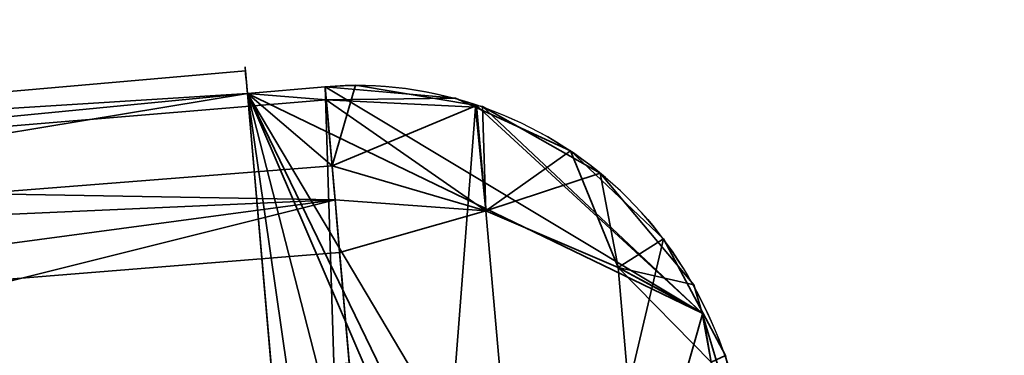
# Model space of a CAD drawing. Header units: millimetres. Extents: x -603 to 3703, y -115 to 193.
# Tile 822 of 1056: x 1978.62 to 1984.92, y -14.39 to -12.24. Entities that reach past the tile are written whole.
import ezdxf

# ---------------------------------------------------------------- set-up
doc = ezdxf.new("R2010")
doc.units = ezdxf.units.MM
doc.layers.add('152', color=7, linetype='Continuous', true_color=0xffffff)

# ---------------------------------------------------------------- blocks, each defined once
blk = doc.blocks.new('UG_SURFACE_002')
at = {"layer": '152', "color": 252, "linetype": 'Continuous', "lineweight": 35}
for points in [[(2165, -18, 2212.25), (2165, 174.4, 2212.25), (835, 174.4, 2212.25), (835, -18, 2212.25)], [(985, -18, 2062.2499), (985, 174.4, 2062.2499), (2015.0001, 174.4, 2062.2499), (2015.0001, -18, 2062.2499)]]:
    blk.add_3dface(points, dxfattribs=at)
blk = doc.blocks.new('UG_SURFACE_199')
at = {"layer": '152', "color": 35, "linetype": 'Continuous', "lineweight": 35}
for points in [[(1974.1832, -13.0793, 140.5139), (1980.0608, -12.5651, 140.5139), (1980.0735, -12.7102, 139.75)], [(1980.0735, -12.7102, 142.25), (1980.0608, -12.5651, 140.5139), (1974.1832, -13.0793, 140.5139)], [(1974.1832, -13.0793, 1871.514), (1980.0608, -12.5651, 1871.514), (1980.0735, -12.7102, 1870.75)], [(1980.0735, -12.7102, 1873.25), (1980.0608, -12.5651, 1871.514), (1974.1832, -13.0793, 1871.514)], [(1974.1832, -13.0793, 1294.5139), (1980.0608, -12.5651, 1294.5139), (1980.0735, -12.7102, 1293.75)], [(1980.0735, -12.7102, 1296.25), (1980.0608, -12.5651, 1294.5139), (1974.1832, -13.0793, 1294.5139)], [(1974.1832, -13.0793, 717.5139), (1980.0608, -12.5651, 717.5139), (1980.0735, -12.7102, 716.75)], [(1980.0735, -12.7102, 719.25), (1980.0608, -12.5651, 717.5139), (1974.1832, -13.0793, 717.5139)], [(1980.0608, -12.5651, 140.5139), (1980.0735, -12.7102, 142.25), (1980.8542, -21.6338, 142.25), (1980.8669, -21.779, 140.5139)], [(1980.8669, -21.779, 140.5139), (1980.8542, -21.6338, 139.75), (1980.0735, -12.7102, 139.75), (1980.0608, -12.5651, 140.5139)], [(1980.0608, -12.5651, 1871.514), (1980.0735, -12.7102, 1873.25), (1980.8542, -21.6338, 1873.25), (1980.8669, -21.779, 1871.514)], [(1980.8669, -21.779, 1871.514), (1980.8542, -21.6338, 1870.75), (1980.0735, -12.7102, 1870.75), (1980.0608, -12.5651, 1871.514)], [(1980.0608, -12.5651, 1294.5139), (1980.0735, -12.7102, 1296.25), (1980.8542, -21.6338, 1296.25), (1980.8669, -21.779, 1294.5139)], [(1980.8669, -21.779, 1294.5139), (1980.8542, -21.6338, 1293.75), (1980.0735, -12.7102, 1293.75), (1980.0608, -12.5651, 1294.5139)], [(1980.0608, -12.5651, 717.5139), (1980.0735, -12.7102, 719.25), (1980.8542, -21.6338, 719.25), (1980.8669, -21.779, 717.5139)], [(1980.8669, -21.779, 717.5139), (1980.8542, -21.6338, 716.75), (1980.0735, -12.7102, 716.75), (1980.0608, -12.5651, 717.5139)], [(1980.5789, -12.7506, 142.4234), (1980.5716, -12.6666, 142.25), (1980.0735, -12.7102, 142.25)], [(1980.0735, -12.7102, 139.75), (1980.5716, -12.6666, 139.75), (1980.616, -13.1734, 138.7026)], [(1980.5716, -12.6666, 139.75), (1980.0735, -12.7102, 139.75), (1982.9869, -14.1183, 139.75)], [(1980.8542, -21.6338, 142.25), (1980.0735, -12.7102, 142.25), (1980.5716, -12.6666, 142.25)], [(1980.5789, -12.7506, 1873.4235), (1980.5716, -12.6666, 1873.25), (1980.0735, -12.7102, 1873.25)], [(1980.0735, -12.7102, 1870.75), (1980.5716, -12.6666, 1870.75), (1980.616, -13.1734, 1869.7026)], [(1980.5716, -12.6666, 1870.75), (1980.0735, -12.7102, 1870.75), (1982.9869, -14.1183, 1870.75)], [(1980.8542, -21.6338, 1873.25), (1980.0735, -12.7102, 1873.25), (1980.5716, -12.6666, 1873.25)], [(1980.5789, -12.7506, 1296.4234), (1980.5716, -12.6666, 1296.25), (1980.0735, -12.7102, 1296.25)], [(1980.0735, -12.7102, 1293.75), (1980.5716, -12.6666, 1293.75), (1980.616, -13.1734, 1292.7027)], [(1980.5716, -12.6666, 1293.75), (1980.0735, -12.7102, 1293.75), (1982.9869, -14.1183, 1293.75)], [(1980.8542, -21.6338, 1296.25), (1980.0735, -12.7102, 1296.25), (1980.5716, -12.6666, 1296.25)], [(1980.5789, -12.7506, 719.4234), (1980.5716, -12.6666, 719.25), (1980.0735, -12.7102, 719.25)], [(1980.0735, -12.7102, 716.75), (1980.5716, -12.6666, 716.75), (1980.616, -13.1734, 715.7026)], [(1980.5716, -12.6666, 716.75), (1980.0735, -12.7102, 716.75), (1982.9869, -14.1183, 716.75)], [(1980.8542, -21.6338, 719.25), (1980.0735, -12.7102, 719.25), (1980.5716, -12.6666, 719.25)], [(1982.9869, -14.1183, 139.75), (1981.5409, -12.7869, 139.75), (1980.7651, -12.6575, 139.75), (1980.5716, -12.6666, 139.75)], [(1980.616, -13.1734, 138.7026), (1980.5716, -12.6666, 139.75), (1980.7651, -12.6575, 139.75)], [(1982.9869, -14.1183, 1870.75), (1981.5409, -12.7869, 1870.75), (1980.7651, -12.6575, 1870.75), (1980.5716, -12.6666, 1870.75)], [(1980.616, -13.1734, 1869.7026), (1980.5716, -12.6666, 1870.75), (1980.7651, -12.6575, 1870.75)], [(1982.9869, -14.1183, 1293.75), (1981.5409, -12.7869, 1293.75), (1980.7651, -12.6575, 1293.75), (1980.5716, -12.6666, 1293.75)], [(1980.616, -13.1734, 1292.7027), (1980.5716, -12.6666, 1293.75), (1980.7651, -12.6575, 1293.75)], [(1982.9869, -14.1183, 716.75), (1981.5409, -12.7869, 716.75), (1980.7651, -12.6575, 716.75), (1980.5716, -12.6666, 716.75)], [(1980.616, -13.1734, 715.7026), (1980.5716, -12.6666, 716.75), (1980.7651, -12.6575, 716.75)], [(1980.5716, -12.6666, 142.25), (1981.4067, -12.7399, 142.25), (1981.5346, -12.7984, 142.25), (1980.8542, -21.6338, 142.25)], [(1981.4067, -12.7399, 142.25), (1980.5716, -12.6666, 142.25), (1980.5789, -12.7506, 142.4234)], [(1980.5716, -12.6666, 1873.25), (1981.4067, -12.7399, 1873.25), (1981.5346, -12.7984, 1873.25), (1980.8542, -21.6338, 1873.25)], [(1981.4067, -12.7399, 1873.25), (1980.5716, -12.6666, 1873.25), (1980.5789, -12.7506, 1873.4235)], [(1980.5716, -12.6666, 1296.25), (1981.4067, -12.7399, 1296.25), (1981.5346, -12.7984, 1296.25), (1980.8542, -21.6338, 1296.25)], [(1981.4067, -12.7399, 1296.25), (1980.5716, -12.6666, 1296.25), (1980.5789, -12.7506, 1296.4234)], [(1980.5716, -12.6666, 719.25), (1981.4067, -12.7399, 719.25), (1981.5346, -12.7984, 719.25), (1980.8542, -21.6338, 719.25)], [(1981.4067, -12.7399, 719.25), (1980.5716, -12.6666, 719.25), (1980.5789, -12.7506, 719.4234)], [(1980.616, -13.1734, 138.7026), (1980.7651, -12.6575, 139.75), (1981.5409, -12.7869, 139.75)], [(1980.616, -13.1734, 1869.7026), (1980.7651, -12.6575, 1870.75), (1981.5409, -12.7869, 1870.75)], [(1980.616, -13.1734, 1292.7027), (1980.7651, -12.6575, 1293.75), (1981.5409, -12.7869, 1293.75)], [(1980.616, -13.1734, 715.7026), (1980.7651, -12.6575, 716.75), (1981.5409, -12.7869, 716.75)], [(1974.1832, -13.0793, 140.5139), (1974.2008, -13.2807, 142.4369), (1980.0735, -12.7102, 142.25)], [(1980.0735, -12.7102, 139.75), (1974.2353, -13.6745, 138.675), (1974.1832, -13.0793, 140.5139)], [(1974.1832, -13.0793, 1871.514), (1974.2008, -13.2807, 1873.4369), (1980.0735, -12.7102, 1873.25)], [(1980.0735, -12.7102, 1870.75), (1974.2353, -13.6745, 1869.675), (1974.1832, -13.0793, 1871.514)], [(1974.1832, -13.0793, 1294.5139), (1974.2008, -13.2807, 1296.4369), (1980.0735, -12.7102, 1296.25)], [(1980.0735, -12.7102, 1293.75), (1974.2353, -13.6745, 1292.675), (1974.1832, -13.0793, 1294.5139)], [(1974.1832, -13.0793, 717.5139), (1974.2008, -13.2807, 719.4369), (1980.0735, -12.7102, 719.25)], [(1980.0735, -12.7102, 716.75), (1974.2353, -13.6745, 715.675), (1974.1832, -13.0793, 717.5139)], [(1980.0735, -12.7102, 142.25), (1974.2008, -13.2807, 142.4369), (1980.5789, -12.7506, 142.4234)], [(1980.0735, -12.7102, 1873.25), (1974.2008, -13.2807, 1873.4369), (1980.5789, -12.7506, 1873.4235)], [(1980.0735, -12.7102, 1296.25), (1974.2008, -13.2807, 1296.4369), (1980.5789, -12.7506, 1296.4234)], [(1980.0735, -12.7102, 719.25), (1974.2008, -13.2807, 719.4369), (1980.5789, -12.7506, 719.4234)], [(1980.616, -13.1734, 138.7026), (1974.2353, -13.6745, 138.675), (1980.0735, -12.7102, 139.75)], [(1980.616, -13.1734, 1869.7026), (1974.2353, -13.6745, 1869.675), (1980.0735, -12.7102, 1870.75)], [(1980.616, -13.1734, 1292.7027), (1974.2353, -13.6745, 1292.675), (1980.0735, -12.7102, 1293.75)], [(1980.616, -13.1734, 715.7026), (1974.2353, -13.6745, 715.675), (1980.0735, -12.7102, 716.75)], [(1980.0735, -12.7102, 139.75), (1983.4839, -19.7427, 139.75), (1983.5795, -19.4497, 139.75), (1983.6049, -18.6532, 139.75)], [(1980.0735, -12.7102, 139.75), (1982.2779, -21.2932, 139.75), (1982.829, -20.9134, 139.75), (1983.3169, -20.254, 139.75)], [(1983.3169, -20.254, 139.75), (1983.4839, -19.7427, 139.75), (1980.0735, -12.7102, 139.75)], [(1980.0735, -12.7102, 139.75), (1980.8542, -21.6338, 139.75), (1981.3523, -21.5902, 139.75)], [(1981.3523, -21.5902, 139.75), (1982.162, -21.3731, 139.75), (1982.2779, -21.2932, 139.75), (1980.0735, -12.7102, 139.75)], [(1983.6049, -18.6532, 139.75), (1983.3, -15.1679, 139.75), (1982.9869, -14.1183, 139.75), (1980.0735, -12.7102, 139.75)], [(1980.0735, -12.7102, 1870.75), (1982.2779, -21.2932, 1870.75), (1982.829, -20.9134, 1870.75), (1983.3169, -20.254, 1870.75)], [(1980.0735, -12.7102, 1870.75), (1980.8542, -21.6338, 1870.75), (1981.3523, -21.5902, 1870.75)], [(1980.0735, -12.7102, 1870.75), (1983.4839, -19.7427, 1870.75), (1983.5795, -19.4497, 1870.75), (1983.6049, -18.6532, 1870.75)], [(1981.3523, -21.5902, 1870.75), (1982.162, -21.3731, 1870.75), (1982.2779, -21.2932, 1870.75), (1980.0735, -12.7102, 1870.75)], [(1983.3169, -20.254, 1870.75), (1983.4839, -19.7427, 1870.75), (1980.0735, -12.7102, 1870.75)], [(1983.6049, -18.6532, 1870.75), (1983.3, -15.1679, 1870.75), (1982.9869, -14.1183, 1870.75), (1980.0735, -12.7102, 1870.75)], [(1980.0735, -12.7102, 1293.75), (1982.2779, -21.2932, 1293.75), (1982.829, -20.9134, 1293.75), (1983.3169, -20.254, 1293.75)], [(1980.0735, -12.7102, 1293.75), (1980.8542, -21.6338, 1293.75), (1981.3523, -21.5902, 1293.75)], [(1980.0735, -12.7102, 1293.75), (1983.4839, -19.7427, 1293.75), (1983.5795, -19.4497, 1293.75), (1983.6049, -18.6532, 1293.75)], [(1981.3523, -21.5902, 1293.75), (1982.162, -21.3731, 1293.75), (1982.2779, -21.2932, 1293.75), (1980.0735, -12.7102, 1293.75)], [(1983.3169, -20.254, 1293.75), (1983.4839, -19.7427, 1293.75), (1980.0735, -12.7102, 1293.75)], [(1983.6049, -18.6532, 1293.75), (1983.3, -15.1679, 1293.75), (1982.9869, -14.1183, 1293.75), (1980.0735, -12.7102, 1293.75)], [(1980.0735, -12.7102, 716.75), (1982.2779, -21.2932, 716.75), (1982.829, -20.9134, 716.75), (1983.3169, -20.254, 716.75)], [(1980.0735, -12.7102, 716.75), (1980.8542, -21.6338, 716.75), (1981.3523, -21.5902, 716.75)], [(1980.0735, -12.7102, 716.75), (1983.4839, -19.7427, 716.75), (1983.5795, -19.4497, 716.75), (1983.6049, -18.6532, 716.75)], [(1981.3523, -21.5902, 716.75), (1982.162, -21.3731, 716.75), (1982.2779, -21.2932, 716.75), (1980.0735, -12.7102, 716.75)], [(1983.3169, -20.254, 716.75), (1983.4839, -19.7427, 716.75), (1980.0735, -12.7102, 716.75)], [(1983.6049, -18.6532, 716.75), (1983.3, -15.1679, 716.75), (1982.9869, -14.1183, 716.75), (1980.0735, -12.7102, 716.75)], [(1980.6349, -13.3911, 143.7473), (1980.5789, -12.7506, 142.4234), (1974.2008, -13.2807, 142.4369)], [(1980.6349, -13.3911, 1874.7473), (1980.5789, -12.7506, 1873.4235), (1974.2008, -13.2807, 1873.4369)], [(1980.6349, -13.3911, 1297.7473), (1980.5789, -12.7506, 1296.4234), (1974.2008, -13.2807, 1296.4369)], [(1980.6349, -13.3911, 720.7473), (1980.5789, -12.7506, 719.4234), (1974.2008, -13.2807, 719.4369)], [(1980.5789, -12.7506, 142.4234), (1981.5346, -12.7984, 142.25), (1981.4067, -12.7399, 142.25)], [(1980.5789, -12.7506, 1873.4235), (1981.5346, -12.7984, 1873.25), (1981.4067, -12.7399, 1873.25)], [(1980.5789, -12.7506, 1296.4234), (1981.5346, -12.7984, 1296.25), (1981.4067, -12.7399, 1296.25)], [(1980.5789, -12.7506, 719.4234), (1981.5346, -12.7984, 719.25), (1981.4067, -12.7399, 719.25)], [(1981.6015, -13.4606, 143.6349), (1981.5346, -12.7984, 142.25), (1980.5789, -12.7506, 142.4234)], [(1980.5789, -12.7506, 142.4234), (1980.6349, -13.3911, 143.7473), (1981.6015, -13.4606, 143.6349)], [(1981.6015, -13.4606, 1874.6349), (1981.5346, -12.7984, 1873.25), (1980.5789, -12.7506, 1873.4235)], [(1980.5789, -12.7506, 1873.4235), (1980.6349, -13.3911, 1874.7473), (1981.6015, -13.4606, 1874.6349)], [(1981.6015, -13.4606, 1297.6348), (1981.5346, -12.7984, 1296.25), (1980.5789, -12.7506, 1296.4234)], [(1980.5789, -12.7506, 1296.4234), (1980.6349, -13.3911, 1297.7473), (1981.6015, -13.4606, 1297.6348)], [(1981.6015, -13.4606, 720.6349), (1981.5346, -12.7984, 719.25), (1980.5789, -12.7506, 719.4234)], [(1980.5789, -12.7506, 719.4234), (1980.6349, -13.3911, 720.7473), (1981.6015, -13.4606, 720.6349)], [(1981.5409, -12.7869, 139.75), (1981.6015, -13.4606, 138.3651), (1980.616, -13.1734, 138.7026)], [(1981.5409, -12.7869, 1870.75), (1981.6015, -13.4606, 1869.3651), (1980.616, -13.1734, 1869.7026)], [(1981.5409, -12.7869, 1293.75), (1981.6015, -13.4606, 1292.3651), (1980.616, -13.1734, 1292.7027)], [(1981.5409, -12.7869, 716.75), (1981.6015, -13.4606, 715.3651), (1980.616, -13.1734, 715.7026)], [(1980.8542, -21.6338, 142.25), (1981.5346, -12.7984, 142.25), (1982.1434, -13.0768, 142.25), (1982.7384, -13.6414, 142.25)], [(1980.8542, -21.6338, 1873.25), (1981.5346, -12.7984, 1873.25), (1982.1434, -13.0768, 1873.25), (1982.7384, -13.6414, 1873.25)], [(1980.8542, -21.6338, 1296.25), (1981.5346, -12.7984, 1296.25), (1982.1434, -13.0768, 1296.25), (1982.7384, -13.6414, 1296.25)], [(1980.8542, -21.6338, 719.25), (1981.5346, -12.7984, 719.25), (1982.1434, -13.0768, 719.25), (1982.7384, -13.6414, 719.25)], [(1982.1434, -13.0768, 142.25), (1981.5346, -12.7984, 142.25), (1981.6015, -13.4606, 143.6349)], [(1982.1434, -13.0768, 1873.25), (1981.5346, -12.7984, 1873.25), (1981.6015, -13.4606, 1874.6349)], [(1982.1434, -13.0768, 1296.25), (1981.5346, -12.7984, 1296.25), (1981.6015, -13.4606, 1297.6348)], [(1982.1434, -13.0768, 719.25), (1981.5346, -12.7984, 719.25), (1981.6015, -13.4606, 720.6349)], [(1981.5803, -12.7935, 139.75), (1981.5409, -12.7869, 139.75), (1982.9869, -14.1183, 139.75)], [(1981.6015, -13.4606, 138.3651), (1981.5409, -12.7869, 139.75), (1981.5803, -12.7935, 139.75)], [(1981.5803, -12.7935, 1870.75), (1981.5409, -12.7869, 1870.75), (1982.9869, -14.1183, 1870.75)], [(1981.6015, -13.4606, 1869.3651), (1981.5409, -12.7869, 1870.75), (1981.5803, -12.7935, 1870.75)], [(1981.5803, -12.7935, 1293.75), (1981.5409, -12.7869, 1293.75), (1982.9869, -14.1183, 1293.75)], [(1981.6015, -13.4606, 1292.3651), (1981.5409, -12.7869, 1293.75), (1981.5803, -12.7935, 1293.75)], [(1981.5803, -12.7935, 716.75), (1981.5409, -12.7869, 716.75), (1982.9869, -14.1183, 716.75)], [(1981.6015, -13.4606, 715.3651), (1981.5409, -12.7869, 716.75), (1981.5803, -12.7935, 716.75)], [(1982.9869, -14.1183, 139.75), (1982.9327, -13.9368, 139.75), (1982.3339, -13.2195, 139.75), (1981.5803, -12.7935, 139.75)], [(1981.6015, -13.4606, 138.3651), (1981.5803, -12.7935, 139.75), (1982.3339, -13.2195, 139.75)], [(1982.9869, -14.1183, 1870.75), (1982.9327, -13.9368, 1870.75), (1982.3339, -13.2195, 1870.75), (1981.5803, -12.7935, 1870.75)], [(1981.6015, -13.4606, 1869.3651), (1981.5803, -12.7935, 1870.75), (1982.3339, -13.2195, 1870.75)], [(1982.9869, -14.1183, 1293.75), (1982.9327, -13.9368, 1293.75), (1982.3339, -13.2195, 1293.75), (1981.5803, -12.7935, 1293.75)], [(1981.6015, -13.4606, 1292.3651), (1981.5803, -12.7935, 1293.75), (1982.3339, -13.2195, 1293.75)], [(1982.9869, -14.1183, 716.75), (1982.9327, -13.9368, 716.75), (1982.3339, -13.2195, 716.75), (1981.5803, -12.7935, 716.75)], [(1981.6015, -13.4606, 715.3651), (1981.5803, -12.7935, 716.75), (1982.3339, -13.2195, 716.75)], [(1981.6015, -13.4606, 143.6349), (1982.4475, -13.8255, 143.3147), (1982.1434, -13.0768, 142.25)], [(1981.6015, -13.4606, 1874.6349), (1982.4475, -13.8255, 1874.3147), (1982.1434, -13.0768, 1873.25)], [(1981.6015, -13.4606, 1297.6348), (1982.4475, -13.8255, 1297.3146), (1982.1434, -13.0768, 1296.25)], [(1981.6015, -13.4606, 720.6349), (1982.4475, -13.8255, 720.3147), (1982.1434, -13.0768, 719.25)], [(1982.7384, -13.6414, 142.25), (1982.1434, -13.0768, 142.25), (1982.4475, -13.8255, 143.3147)], [(1982.7384, -13.6414, 1873.25), (1982.1434, -13.0768, 1873.25), (1982.4475, -13.8255, 1874.3147)], [(1982.7384, -13.6414, 1296.25), (1982.1434, -13.0768, 1296.25), (1982.4475, -13.8255, 1297.3146)], [(1982.7384, -13.6414, 719.25), (1982.1434, -13.0768, 719.25), (1982.4475, -13.8255, 720.3147)], [(1974.2353, -13.6745, 138.675), (1980.616, -13.1734, 138.7026), (1980.6349, -13.3911, 138.2527)], [(1974.2353, -13.6745, 1869.675), (1980.616, -13.1734, 1869.7026), (1980.6349, -13.3911, 1869.2527)], [(1974.2353, -13.6745, 1292.675), (1980.616, -13.1734, 1292.7027), (1980.6349, -13.3911, 1292.2527)], [(1974.2353, -13.6745, 715.675), (1980.616, -13.1734, 715.7026), (1980.6349, -13.3911, 715.2527)], [(1981.6015, -13.4606, 138.3651), (1980.6349, -13.3911, 138.2527), (1980.616, -13.1734, 138.7026)], [(1981.6015, -13.4606, 1869.3651), (1980.6349, -13.3911, 1869.2527), (1980.616, -13.1734, 1869.7026)], [(1981.6015, -13.4606, 1292.3651), (1980.6349, -13.3911, 1292.2527), (1980.616, -13.1734, 1292.7027)], [(1981.6015, -13.4606, 715.3651), (1980.6349, -13.3911, 715.2527), (1980.616, -13.1734, 715.7026)], [(1982.3339, -13.2195, 139.75), (1982.4475, -13.8255, 138.6853), (1981.6015, -13.4606, 138.3651)], [(1982.3339, -13.2195, 1870.75), (1982.4475, -13.8255, 1869.6853), (1981.6015, -13.4606, 1869.3651)], [(1982.3339, -13.2195, 1293.75), (1982.4475, -13.8255, 1292.6853), (1981.6015, -13.4606, 1292.3651)], [(1982.3339, -13.2195, 716.75), (1982.4475, -13.8255, 715.6853), (1981.6015, -13.4606, 715.3651)], [(1982.4475, -13.8255, 138.6853), (1982.3339, -13.2195, 139.75), (1982.9327, -13.9368, 139.75)], [(1982.4475, -13.8255, 1869.6853), (1982.3339, -13.2195, 1870.75), (1982.9327, -13.9368, 1870.75)], [(1982.4475, -13.8255, 1292.6853), (1982.3339, -13.2195, 1293.75), (1982.9327, -13.9368, 1293.75)], [(1982.4475, -13.8255, 715.6853), (1982.3339, -13.2195, 716.75), (1982.9327, -13.9368, 716.75)], [(1974.2008, -13.2807, 142.4369), (1974.2851, -14.2438, 144.1115), (1980.6349, -13.3911, 143.7473)], [(1974.2008, -13.2807, 1873.4369), (1974.2851, -14.2438, 1875.1115), (1980.6349, -13.3911, 1874.7473)], [(1974.2008, -13.2807, 1296.4369), (1974.2851, -14.2438, 1298.1114), (1980.6349, -13.3911, 1297.7473)], [(1974.2008, -13.2807, 719.4369), (1974.2851, -14.2438, 721.1115), (1980.6349, -13.3911, 720.7473)], [(1974.3481, -14.9634, 137.2381), (1974.2353, -13.6745, 138.675), (1980.6349, -13.3911, 138.2527)], [(1974.3481, -14.9634, 1868.2381), (1974.2353, -13.6745, 1869.675), (1980.6349, -13.3911, 1869.2527)], [(1974.3481, -14.9634, 1291.2381), (1974.2353, -13.6745, 1292.675), (1980.6349, -13.3911, 1292.2527)], [(1974.3481, -14.9634, 714.238), (1974.2353, -13.6745, 715.675), (1980.6349, -13.3911, 715.2527)], [(1974.2851, -14.2438, 144.1115), (1980.6646, -13.7296, 144.0645), (1980.6349, -13.3911, 143.7473)], [(1974.2851, -14.2438, 1875.1115), (1980.6646, -13.7296, 1875.0645), (1980.6349, -13.3911, 1874.7473)], [(1974.2851, -14.2438, 1298.1114), (1980.6646, -13.7296, 1298.0645), (1980.6349, -13.3911, 1297.7473)], [(1974.2851, -14.2438, 721.1115), (1980.6646, -13.7296, 721.0645), (1980.6349, -13.3911, 720.7473)], [(1980.6349, -13.3911, 138.2527), (1980.7265, -14.4374, 137.2723), (1974.3481, -14.9634, 137.2381)], [(1980.6349, -13.3911, 1869.2527), (1980.7265, -14.4374, 1868.2723), (1974.3481, -14.9634, 1868.2381)], [(1980.6349, -13.3911, 1292.2527), (1980.7265, -14.4374, 1291.2723), (1974.3481, -14.9634, 1291.2381)], [(1980.6349, -13.3911, 715.2527), (1980.7265, -14.4374, 714.2723), (1974.3481, -14.9634, 714.238)], [(1980.7265, -14.4374, 137.2723), (1980.6349, -13.3911, 138.2527), (1981.6015, -13.4606, 138.3651), (1981.7075, -14.673, 137.2292)], [(1981.6015, -13.4606, 143.6349), (1980.6349, -13.3911, 143.7473), (1980.6646, -13.7296, 144.0645)], [(1980.7265, -14.4374, 1868.2723), (1980.6349, -13.3911, 1869.2527), (1981.6015, -13.4606, 1869.3651), (1981.7075, -14.673, 1868.2292)], [(1981.6015, -13.4606, 1874.6349), (1980.6349, -13.3911, 1874.7473), (1980.6646, -13.7296, 1875.0645)], [(1980.7265, -14.4374, 1291.2723), (1980.6349, -13.3911, 1292.2527), (1981.6015, -13.4606, 1292.3651), (1981.7075, -14.673, 1291.2291)], [(1981.6015, -13.4606, 1297.6348), (1980.6349, -13.3911, 1297.7473), (1980.6646, -13.7296, 1298.0645)], [(1980.7265, -14.4374, 714.2723), (1980.6349, -13.3911, 715.2527), (1981.6015, -13.4606, 715.3651), (1981.7075, -14.673, 714.2292)], [(1981.6015, -13.4606, 720.6349), (1980.6349, -13.3911, 720.7473), (1980.6646, -13.7296, 721.0645)], [(1980.6646, -13.7296, 144.0645), (1980.7456, -14.6551, 144.9317), (1981.7075, -14.673, 144.7708), (1981.6015, -13.4606, 143.6349)], [(1980.6646, -13.7296, 1875.0645), (1980.7456, -14.6551, 1875.9317), (1981.7075, -14.673, 1875.7708), (1981.6015, -13.4606, 1874.6349)], [(1980.6646, -13.7296, 1298.0645), (1980.7456, -14.6551, 1298.9317), (1981.7075, -14.673, 1298.7708), (1981.6015, -13.4606, 1297.6348)], [(1980.6646, -13.7296, 721.0645), (1980.7456, -14.6551, 721.9317), (1981.7075, -14.673, 721.7708), (1981.6015, -13.4606, 720.6349)], [(1981.7075, -14.673, 137.2292), (1981.6015, -13.4606, 138.3651), (1982.4475, -13.8255, 138.6853), (1982.5407, -14.8905, 137.6874)], [(1981.6015, -13.4606, 143.6349), (1981.7075, -14.673, 144.7708), (1982.5407, -14.8905, 144.3126), (1982.4475, -13.8255, 143.3147)], [(1981.7075, -14.673, 1868.2292), (1981.6015, -13.4606, 1869.3651), (1982.4475, -13.8255, 1869.6853), (1982.5407, -14.8905, 1868.6874)], [(1981.6015, -13.4606, 1874.6349), (1981.7075, -14.673, 1875.7708), (1982.5407, -14.8905, 1875.3126), (1982.4475, -13.8255, 1874.3147)], [(1981.7075, -14.673, 1291.2291), (1981.6015, -13.4606, 1292.3651), (1982.4475, -13.8255, 1292.6853), (1982.5407, -14.8905, 1291.6874)], [(1981.6015, -13.4606, 1297.6348), (1981.7075, -14.673, 1298.7708), (1982.5407, -14.8905, 1298.3125), (1982.4475, -13.8255, 1297.3146)], [(1981.7075, -14.673, 714.2292), (1981.6015, -13.4606, 715.3651), (1982.4475, -13.8255, 715.6853), (1982.5407, -14.8905, 714.6874)], [(1981.6015, -13.4606, 720.6349), (1981.7075, -14.673, 721.7708), (1982.5407, -14.8905, 721.3126), (1982.4475, -13.8255, 720.3147)], [(1982.7384, -13.6414, 142.25), (1982.9916, -14.116, 142.25), (1980.8542, -21.6338, 142.25)], [(1982.7384, -13.6414, 1873.25), (1982.9916, -14.116, 1873.25), (1980.8542, -21.6338, 1873.25)], [(1982.7384, -13.6414, 1296.25), (1982.9916, -14.116, 1296.25), (1980.8542, -21.6338, 1296.25)], [(1982.7384, -13.6414, 719.25), (1982.9916, -14.116, 719.25), (1980.8542, -21.6338, 719.25)], [(1982.9916, -14.116, 142.25), (1982.7384, -13.6414, 142.25), (1982.4475, -13.8255, 143.3147)], [(1982.9916, -14.116, 1873.25), (1982.7384, -13.6414, 1873.25), (1982.4475, -13.8255, 1874.3147)], [(1982.9916, -14.116, 1296.25), (1982.7384, -13.6414, 1296.25), (1982.4475, -13.8255, 1297.3146)], [(1982.9916, -14.116, 719.25), (1982.7384, -13.6414, 719.25), (1982.4475, -13.8255, 720.3147)], [(1980.7456, -14.6551, 144.9317), (1980.6646, -13.7296, 144.0645), (1974.2851, -14.2438, 144.1115)], [(1980.7456, -14.6551, 1875.9317), (1980.6646, -13.7296, 1875.0645), (1974.2851, -14.2438, 1875.1115)], [(1980.7456, -14.6551, 1298.9317), (1980.6646, -13.7296, 1298.0645), (1974.2851, -14.2438, 1298.1114)], [(1980.7456, -14.6551, 721.9317), (1980.6646, -13.7296, 721.0645), (1974.2851, -14.2438, 721.1115)], [(1982.4475, -13.8255, 138.6853), (1982.9327, -13.9368, 139.75), (1982.9869, -14.1183, 139.75)], [(1982.9869, -14.1183, 139.75), (1983.0444, -14.4302, 139.1645), (1982.4475, -13.8255, 138.6853)], [(1982.5407, -14.8905, 137.6874), (1982.4475, -13.8255, 138.6853), (1983.0444, -14.4302, 139.1645), (1983.1183, -15.2747, 138.3732)], [(1982.4475, -13.8255, 143.3147), (1983.0444, -14.4302, 142.8355), (1982.9916, -14.116, 142.25)], [(1982.4475, -13.8255, 143.3147), (1982.5407, -14.8905, 144.3126), (1983.1183, -15.2747, 143.6268), (1983.0444, -14.4302, 142.8355)], [(1982.4475, -13.8255, 1869.6853), (1982.9327, -13.9368, 1870.75), (1982.9869, -14.1183, 1870.75)], [(1982.9869, -14.1183, 1870.75), (1983.0444, -14.4302, 1870.1645), (1982.4475, -13.8255, 1869.6853)], [(1982.5407, -14.8905, 1868.6874), (1982.4475, -13.8255, 1869.6853), (1983.0444, -14.4302, 1870.1645), (1983.1183, -15.2747, 1869.3732)], [(1982.4475, -13.8255, 1874.3147), (1983.0444, -14.4302, 1873.8354), (1982.9916, -14.116, 1873.25)], [(1982.4475, -13.8255, 1874.3147), (1982.5407, -14.8905, 1875.3126), (1983.1183, -15.2747, 1874.6269), (1983.0444, -14.4302, 1873.8354)], [(1982.4475, -13.8255, 1292.6853), (1982.9327, -13.9368, 1293.75), (1982.9869, -14.1183, 1293.75)], [(1982.9869, -14.1183, 1293.75), (1983.0444, -14.4302, 1293.1645), (1982.4475, -13.8255, 1292.6853)], [(1982.5407, -14.8905, 1291.6874), (1982.4475, -13.8255, 1292.6853), (1983.0444, -14.4302, 1293.1645), (1983.1183, -15.2747, 1292.3732)], [(1982.4475, -13.8255, 1297.3146), (1983.0444, -14.4302, 1296.8355), (1982.9916, -14.116, 1296.25)], [(1982.4475, -13.8255, 1297.3146), (1982.5407, -14.8905, 1298.3125), (1983.1183, -15.2747, 1297.6269), (1983.0444, -14.4302, 1296.8355)], [(1982.4475, -13.8255, 715.6853), (1982.9327, -13.9368, 716.75), (1982.9869, -14.1183, 716.75)], [(1982.9869, -14.1183, 716.75), (1983.0444, -14.4302, 716.1645), (1982.4475, -13.8255, 715.6853)], [(1982.5407, -14.8905, 714.6874), (1982.4475, -13.8255, 715.6853), (1983.0444, -14.4302, 716.1645), (1983.1183, -15.2747, 715.3732)], [(1982.4475, -13.8255, 720.3147), (1983.0444, -14.4302, 719.8355), (1982.9916, -14.116, 719.25)], [(1982.4475, -13.8255, 720.3147), (1982.5407, -14.8905, 721.3126), (1983.1183, -15.2747, 720.6268), (1983.0444, -14.4302, 719.8355)], [(1980.8542, -21.6338, 142.25), (1982.9916, -14.116, 142.25), (1983.1368, -14.3879, 142.25), (1983.3, -15.1679, 142.25)], [(1980.8542, -21.6338, 1873.25), (1982.9916, -14.116, 1873.25), (1983.1368, -14.3879, 1873.25), (1983.3, -15.1679, 1873.25)], [(1980.8542, -21.6338, 1296.25), (1982.9916, -14.116, 1296.25), (1983.1368, -14.3879, 1296.25), (1983.3, -15.1679, 1296.25)], [(1980.8542, -21.6338, 719.25), (1982.9916, -14.116, 719.25), (1983.1368, -14.3879, 719.25), (1983.3, -15.1679, 719.25)], [(1983.0444, -14.4302, 139.1645), (1982.9869, -14.1183, 139.75), (1983.3, -15.1679, 139.75)], [(1983.0444, -14.4302, 1870.1645), (1982.9869, -14.1183, 1870.75), (1983.3, -15.1679, 1870.75)], [(1983.0444, -14.4302, 1293.1645), (1982.9869, -14.1183, 1293.75), (1983.3, -15.1679, 1293.75)], [(1983.0444, -14.4302, 716.1645), (1982.9869, -14.1183, 716.75), (1983.3, -15.1679, 716.75)], [(1983.1368, -14.3879, 142.25), (1982.9916, -14.116, 142.25), (1983.0444, -14.4302, 142.8355)], [(1983.1368, -14.3879, 1873.25), (1982.9916, -14.116, 1873.25), (1983.0444, -14.4302, 1873.8354)], [(1983.1368, -14.3879, 1296.25), (1982.9916, -14.116, 1296.25), (1983.0444, -14.4302, 1296.8355)], [(1983.1368, -14.3879, 719.25), (1982.9916, -14.116, 719.25), (1983.0444, -14.4302, 719.8355)], [(1974.2851, -14.2438, 144.1115), (1974.4215, -15.8021, 145.248), (1980.7456, -14.6551, 144.9317)], [(1974.2851, -14.2438, 1875.1115), (1974.4215, -15.8021, 1876.248), (1980.7456, -14.6551, 1875.9317)], [(1974.2851, -14.2438, 1298.1114), (1974.4215, -15.8021, 1299.248), (1980.7456, -14.6551, 1298.9317)], [(1974.2851, -14.2438, 721.1115), (1974.4215, -15.8021, 722.248), (1980.7456, -14.6551, 721.9317)]]:
    blk.add_3dface(points, dxfattribs=at)

msp = doc.modelspace()

# ---------------------------------------------------------------- linework, layer by layer
at = {"layer": '152', "linetype": 'Continuous', "lineweight": -3}
for p, q in [((1980.5716, -12.6666, 139.75), (1980.0735, -12.7102, 139.75)), ((1980.5716, -12.6666, 142.25), (1980.0735, -12.7102, 142.25)), ((1980.5716, -12.6666, 1870.75), (1980.0735, -12.7102, 1870.75)), ((1980.5716, -12.6666, 1873.25), (1980.0735, -12.7102, 1873.25)), ((1980.5716, -12.6666, 1293.75), (1980.0735, -12.7102, 1293.75)), ((1980.5716, -12.6666, 1296.25), (1980.0735, -12.7102, 1296.25)), ((1980.5716, -12.6666, 716.75), (1980.0735, -12.7102, 716.75)), ((1980.5716, -12.6666, 719.25), (1980.0735, -12.7102, 719.25)), ((1980.8542, -21.6338, 142.25), (1980.0735, -12.7102, 142.25)), ((1980.0735, -12.7102, 139.75), (1980.8542, -21.6338, 139.75)), ((1980.0735, -12.7102, 1870.75), (1980.8542, -21.6338, 1870.75)), ((1980.8542, -21.6338, 1873.25), (1980.0735, -12.7102, 1873.25)), ((1980.0735, -12.7102, 1293.75), (1980.8542, -21.6338, 1293.75)), ((1980.8542, -21.6338, 1296.25), (1980.0735, -12.7102, 1296.25)), ((1980.8542, -21.6338, 719.25), (1980.0735, -12.7102, 719.25)), ((1980.0735, -12.7102, 716.75), (1980.8542, -21.6338, 716.75))]:
    msp.add_line(p, q, dxfattribs=at)
at = {"layer": '152', "linetype": 'Continuous', "lineweight": -3, "extrusion": (0.996195, 0.087156, 0)}
for centre in [(-189.7155, 141, 1971.4309), (-189.7155, 1872, 1971.4309), (-189.7155, 1295, 1971.4309), (-189.7155, 718, 1971.4309)]:
    msp.add_arc(centre, 4.65, 344.4061, 15.5939, dxfattribs=at)
at = {"layer": '152', "linetype": 'Continuous', "lineweight": -3, "extrusion": (-0.996195, -0.087156, 0)}
for centre, start, end in [((189.7155, 141, -1971.9309), 15.5939, 164.4061), ((189.7155, 141, -1971.9309), 195.5939, 344.4061), ((189.7155, 1872, -1971.9309), 195.5939, 344.4061), ((189.7155, 1872, -1971.9309), 15.5939, 164.4061), ((189.7155, 1295, -1971.9309), 15.5939, 164.4061), ((189.7155, 1295, -1971.9309), 195.5939, 344.4061), ((189.7155, 718, -1971.9309), 15.5939, 164.4061), ((189.7155, 718, -1971.9309), 195.5939, 344.4061)]:
    msp.add_arc(centre, 4.65, start, end, dxfattribs=at)
at = {"layer": '152', "linetype": 'Continuous', "lineweight": -3}
for points in [[(1980.5716, -12.6666, 142.25), (1981.2622, -12.6062, 142.25), (1981.9638, -12.861, 142.25), (1982.9586, -13.8032, 142.25), (1983.2398, -14.4807, 142.25), (1983.3, -15.1679, 142.25)], [(1980.5716, -12.6666, 1873.25), (1981.2622, -12.6062, 1873.25), (1981.9638, -12.861, 1873.25), (1982.9586, -13.8032, 1873.25), (1983.2398, -14.4807, 1873.25), (1983.3, -15.1679, 1873.25)], [(1980.5716, -12.6666, 1296.25), (1981.2622, -12.6062, 1296.25), (1981.9638, -12.861, 1296.25), (1982.9586, -13.8032, 1296.25), (1983.2398, -14.4807, 1296.25), (1983.3, -15.1679, 1296.25)], [(1980.5716, -12.6666, 719.25), (1981.2622, -12.6062, 719.25), (1981.9638, -12.861, 719.25), (1982.9586, -13.8032, 719.25), (1983.2398, -14.4807, 719.25), (1983.3, -15.1679, 719.25)], [(1983.3, -15.1679, 139.75), (1983.2403, -14.4854, 139.75), (1982.9617, -13.807, 139.75), (1981.9635, -12.86, 139.75), (1981.2572, -12.6067, 139.75), (1980.5716, -12.6666, 139.75)], [(1983.3, -15.1679, 1870.75), (1983.2403, -14.4854, 1870.75), (1982.9617, -13.807, 1870.75), (1981.9635, -12.86, 1870.75), (1981.2572, -12.6067, 1870.75), (1980.5716, -12.6666, 1870.75)], [(1983.3, -15.1679, 1293.75), (1983.2403, -14.4854, 1293.75), (1982.9617, -13.807, 1293.75), (1981.9635, -12.86, 1293.75), (1981.2572, -12.6067, 1293.75), (1980.5716, -12.6666, 1293.75)], [(1983.3, -15.1679, 716.75), (1983.2403, -14.4854, 716.75), (1982.9617, -13.807, 716.75), (1981.9635, -12.86, 716.75), (1981.2572, -12.6067, 716.75), (1980.5716, -12.6666, 716.75)]]:
    msp.add_open_spline(points, degree=3, knots=[0, 0, 0, 0, 0.5, 0.5, 1, 1, 1, 1], dxfattribs=at)

# ---------------------------------------------------------------- block references
for name in ['UG_SURFACE_002', 'UG_SURFACE_199']:
    msp.add_blockref(name, (0, 0), dxfattribs=at)

doc.saveas('drawing.dxf')
